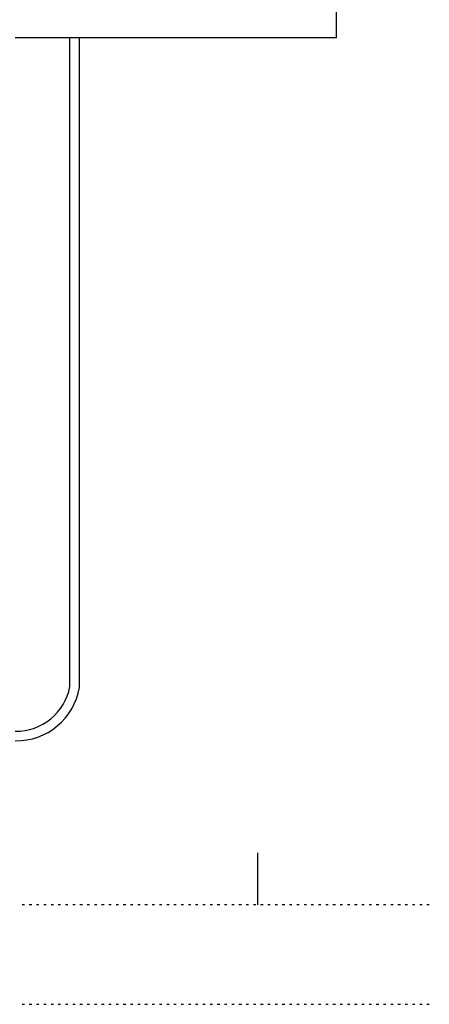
# Model space of a CAD drawing. Extents: x 997 to 109698, y 921 to 94021.
# Tile 695 of 718: x 36991 to 43366, y 30921 to 46242. Entities that reach past the tile are written whole.
import ezdxf

# ---------------------------------------------------------------- set-up
doc = ezdxf.new("R2010")
doc.units = 0
doc.header["$MEASUREMENT"] = 0
doc.layers.add('1', color=7, linetype='CONTINUOUS')
doc.layers.add('40', color=7, linetype='CONTINUOUS')

msp = doc.modelspace()

# ---------------------------------------------------------------- linework, layer by layer
at = {"layer": '1', "color": 4}
msp.add_line((40697.636205, 32470.953237), (40697.636205, 33279.202499), dxfattribs=at)
at = {"layer": '1', "color": 141}
for p, q in [((37066.179858, 32470.953237), (37028.679858, 32470.953237)), ((37178.679858, 32470.953237), (37141.179858, 32470.953237)), ((37291.179858, 32470.953237), (37253.679858, 32470.953237)), ((37403.679858, 32470.953237), (37366.179858, 32470.953237)), ((37516.179858, 32470.953237), (37478.679858, 32470.953237)), ((37628.679858, 32470.953237), (37591.179858, 32470.953237)), ((37741.179858, 32470.953237), (37703.679858, 32470.953237)), ((37853.679858, 32470.953237), (37816.179858, 32470.953237)), ((37966.179858, 32470.953237), (37928.679858, 32470.953237)), ((38078.679858, 32470.953237), (38041.179858, 32470.953237)), ((38191.179858, 32470.953237), (38153.679858, 32470.953237)), ((38303.679858, 32470.953237), (38266.179858, 32470.953237)), ((38416.179858, 32470.953237), (38378.679858, 32470.953237)), ((38528.679858, 32470.953237), (38491.179858, 32470.953237)), ((38641.179858, 32470.953237), (38603.679858, 32470.953237)), ((38753.679858, 32470.953237), (38716.179858, 32470.953237)), ((38866.179858, 32470.953237), (38828.679858, 32470.953237)), ((38978.679858, 32470.953237), (38941.179858, 32470.953237)), ((39091.179858, 32470.953237), (39053.679858, 32470.953237)), ((39203.679858, 32470.953237), (39166.179858, 32470.953237)), ((39316.179858, 32470.953237), (39278.679858, 32470.953237)), ((39428.679858, 32470.953237), (39391.179858, 32470.953237)), ((39541.179858, 32470.953237), (39503.679858, 32470.953237)), ((39653.679858, 32470.953237), (39616.179858, 32470.953237)), ((39766.179858, 32470.953237), (39728.679858, 32470.953237)), ((39878.679858, 32470.953237), (39841.179858, 32470.953237)), ((39991.179858, 32470.953237), (39953.679858, 32470.953237)), ((40103.679858, 32470.953237), (40066.179858, 32470.953237)), ((40216.179858, 32470.953237), (40178.679858, 32470.953237)), ((40328.679858, 32470.953237), (40291.179858, 32470.953237)), ((40441.179858, 32470.953237), (40403.679858, 32470.953237)), ((40553.679858, 32470.953237), (40516.179858, 32470.953237)), ((40666.179858, 32470.953237), (40628.679858, 32470.953237)), ((40778.679858, 32470.953237), (40741.179858, 32470.953237)), ((40891.179858, 32470.953237), (40853.679858, 32470.953237)), ((41003.679858, 32470.953237), (40966.179858, 32470.953237)), ((41116.179858, 32470.953237), (41078.679858, 32470.953237)), ((41228.679858, 32470.953237), (41191.179858, 32470.953237)), ((41341.179858, 32470.953237), (41303.679858, 32470.953237)), ((41453.679858, 32470.953237), (41416.179858, 32470.953237)), ((41566.179858, 32470.953237), (41528.679858, 32470.953237)), ((41678.679858, 32470.953237), (41641.179858, 32470.953237)), ((41791.179858, 32470.953237), (41753.679858, 32470.953237)), ((41903.679858, 32470.953237), (41866.179858, 32470.953237)), ((42016.179858, 32470.953237), (41978.679858, 32470.953237)), ((42128.679858, 32470.953237), (42091.179858, 32470.953237)), ((42241.179858, 32470.953237), (42203.679858, 32470.953237)), ((42353.679858, 32470.953237), (42316.179858, 32470.953237)), ((42466.179858, 32470.953237), (42428.679858, 32470.953237)), ((42578.679858, 32470.953237), (42541.179858, 32470.953237)), ((42691.179858, 32470.953237), (42653.679858, 32470.953237)), ((42803.679858, 32470.953237), (42766.179858, 32470.953237)), ((42916.179858, 32470.953237), (42878.679858, 32470.953237)), ((43028.679858, 32470.953237), (42991.179858, 32470.953237)), ((43141.179858, 32470.953237), (43103.679858, 32470.953237)), ((43253.679858, 32470.953237), (43216.179858, 32470.953237)), ((43366.179858, 32470.953237), (43328.679858, 32470.953237)), ((37028.679858, 30920.953237), (37066.179858, 30920.953237)), ((37141.179858, 30920.953237), (37178.679858, 30920.953237)), ((37253.679858, 30920.953237), (37291.179858, 30920.953237)), ((37366.179858, 30920.953237), (37403.679858, 30920.953237)), ((37478.679858, 30920.953237), (37516.179858, 30920.953237)), ((37591.179858, 30920.953237), (37628.679858, 30920.953237)), ((37703.679858, 30920.953237), (37741.179858, 30920.953237)), ((37816.179858, 30920.953237), (37853.679858, 30920.953237)), ((37928.679858, 30920.953237), (37966.179858, 30920.953237)), ((38041.179858, 30920.953237), (38078.679858, 30920.953237)), ((38153.679858, 30920.953237), (38191.179858, 30920.953237)), ((38266.179858, 30920.953237), (38303.679858, 30920.953237)), ((38378.679858, 30920.953237), (38416.179858, 30920.953237)), ((38491.179858, 30920.953237), (38528.679858, 30920.953237)), ((38603.679858, 30920.953237), (38641.179858, 30920.953237)), ((38716.179858, 30920.953237), (38753.679858, 30920.953237)), ((38828.679858, 30920.953237), (38866.179858, 30920.953237)), ((38941.179858, 30920.953237), (38978.679858, 30920.953237)), ((39053.679858, 30920.953237), (39091.179858, 30920.953237)), ((39166.179858, 30920.953237), (39203.679858, 30920.953237)), ((39278.679858, 30920.953237), (39316.179858, 30920.953237)), ((39391.179858, 30920.953237), (39428.679858, 30920.953237)), ((39503.679858, 30920.953237), (39541.179858, 30920.953237)), ((39616.179858, 30920.953237), (39653.679858, 30920.953237)), ((39728.679858, 30920.953237), (39766.179858, 30920.953237)), ((39841.179858, 30920.953237), (39878.679858, 30920.953237)), ((39953.679858, 30920.953237), (39991.179858, 30920.953237)), ((40066.179858, 30920.953237), (40103.679858, 30920.953237)), ((40178.679858, 30920.953237), (40216.179858, 30920.953237)), ((40291.179858, 30920.953237), (40328.679858, 30920.953237)), ((40403.679858, 30920.953237), (40441.179858, 30920.953237)), ((40516.179858, 30920.953237), (40553.679858, 30920.953237)), ((40628.679858, 30920.953237), (40666.179858, 30920.953237)), ((40741.179858, 30920.953237), (40778.679858, 30920.953237)), ((40853.679858, 30920.953237), (40891.179858, 30920.953237)), ((40966.179858, 30920.953237), (41003.679858, 30920.953237)), ((41078.679858, 30920.953237), (41116.179858, 30920.953237)), ((41191.179858, 30920.953237), (41228.679858, 30920.953237)), ((41303.679858, 30920.953237), (41341.179858, 30920.953237)), ((41416.179858, 30920.953237), (41453.679858, 30920.953237)), ((41528.679858, 30920.953237), (41566.179858, 30920.953237)), ((41641.179858, 30920.953237), (41678.679858, 30920.953237)), ((41753.679858, 30920.953237), (41791.179858, 30920.953237)), ((41866.179858, 30920.953237), (41903.679858, 30920.953237)), ((41978.679858, 30920.953237), (42016.179858, 30920.953237)), ((42091.179858, 30920.953237), (42128.679858, 30920.953237)), ((42203.679858, 30920.953237), (42241.179858, 30920.953237)), ((42316.179858, 30920.953237), (42353.679858, 30920.953237)), ((42428.679858, 30920.953237), (42466.179858, 30920.953237)), ((42541.179858, 30920.953237), (42578.679858, 30920.953237)), ((42653.679858, 30920.953237), (42691.179858, 30920.953237)), ((42766.179858, 30920.953237), (42803.679858, 30920.953237)), ((42878.679858, 30920.953237), (42916.179858, 30920.953237)), ((42991.179858, 30920.953237), (43028.679858, 30920.953237)), ((43103.679858, 30920.953237), (43141.179858, 30920.953237)), ((43216.179858, 30920.953237), (43253.679858, 30920.953237)), ((43328.679858, 30920.953237), (43366.179858, 30920.953237))]:
    msp.add_line(p, q, dxfattribs=at)
at = {"layer": '40', "color": 8, "linetype": 'Continuous'}
for p, q in [((41922.636205, 45960.954238), (41922.636205, 58985.955237)), ((41922.636205, 45960.954238), (36922.636205, 45960.954238)), ((37772.636205, 35864.959216), (37772.636205, 45960.954238)), ((37922.636205, 35851.654328), (37922.636205, 45960.954238))]:
    msp.add_line(p, q, dxfattribs=at)
for radius, start, end in [(1000, 269.173915, 350.258984), (850, 269.028123, 349.432131)]:
    msp.add_arc((36937.053606, 36020.849301), radius, start, end, dxfattribs=at)

doc.saveas('drawing.dxf')
